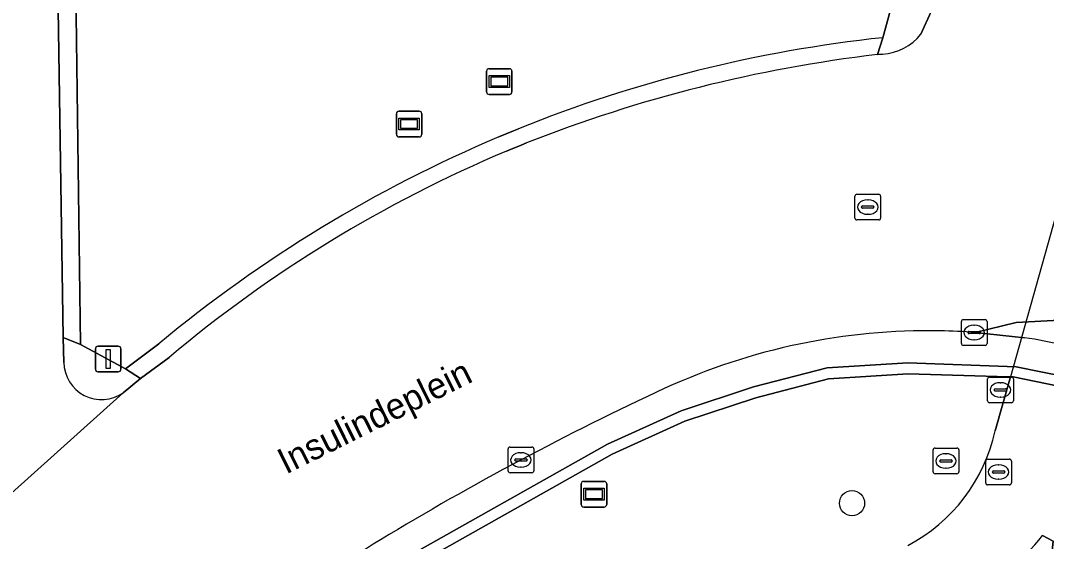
# Model space of a CAD drawing. Extents: x 161477 to 163040, y 383680 to 384871.
# Drawn here: x 162828.52 to 162868.4, y 384257.13 to 384277.4 of the extents above; entities that cross this region are included whole.
import ezdxf

# ---------------------------------------------------------------- set-up
doc = ezdxf.new("R2010")
doc.units = 0
for name, color, linetype in [('IMGEO_Berm_groen', 7, 'Continuous'), ('IMGEO_Berm_open', 7, 'Continuous'), ('IMGEO_Boom', 7, 'Continuous'), ('IMGEO_Fietspad_gesloten', 7, 'Continuous'), ('IMGEO_Groenvoorziening', 7, 'Continuous'), ('IMGEO_Kolk', 7, 'Continuous'), ('IMGEO_Muur', 7, 'Continuous'), ('IMGEO_Openbare_ruimte_label', 7, 'Continuous'), ('IMGEO_Rijbaan_regionaal_gesloten', 7, 'Continuous'), ('IMGEO_Rioolput', 7, 'Continuous'), ('IMGEO_Straatnaambord', 7, 'Continuous'), ('IMGEO_Tunneldeel', 7, 'Continuous'), ('IMGEO_Verkeerseiland_groen', 7, 'Continuous'), ('IMGEO_Verkeerseiland_open', 7, 'Continuous'), ('IMGEO_Verkeersregelinstallatiepaal', 7, 'Continuous'), ('IMGEO_Wegwijzer', 7, 'Continuous')]:
    doc.layers.add(name, color=color, linetype=linetype)

msp = doc.modelspace()

# ---------------------------------------------------------------- linework, layer by layer
at = {"layer": 'IMGEO_Berm_groen'}
for points in [[(162862.037, 384276.73), (162862.888, 384279.809), (162862.777, 384279.913), (162849.263, 384292.586), (162842.22, 384299.13), (162840.28, 384301.07), (162836.958, 384304.759), (162835.388, 384306.698), (162832.261, 384310.813), (162830.104, 384313.939), (162829.17, 384315.377), (162827.515, 384318.128), (162827.124, 384318.839), (162824.684, 384323.276), (162821.748, 384328.719)], [(162829.133, 384294.5), (162830.111, 384285.52), (162830.66, 384279.594), (162830.851, 384264.79), (162832.598, 384263.843), (162833.905, 384264.828)], [(162847.11, 384272.868), (162847.681, 384273.106), (162847.885, 384273.189)]]:
    msp.add_lwpolyline(points, dxfattribs=at)
for centre, radius, start, end in [((162867.632, 384224.32), 52.708, 96.0931, 112.0023), ((162867.61, 384224.334), 52.686, 112.8987, 129.7724)]:
    msp.add_arc(centre, radius, start, end, dxfattribs=at)
at = {"layer": 'IMGEO_Berm_open'}
for points in [[(162828.821, 384291.942), (162829.511, 384285.523), (162829.958, 384279.56), (162830.182, 384265.069), (162830.851, 384264.79), (162830.66, 384279.594), (162830.111, 384285.52), (162829.133, 384294.5)], [(162861.831, 384276.073), (162862.037, 384276.73)], [(162847.885, 384273.189), (162847.681, 384273.106), (162847.11, 384272.868)], [(162847.419, 384272.318), (162847.591, 384272.389), (162847.762, 384272.46), (162847.978, 384272.548), (162848.194, 384272.636)], [(162867.546, 384265.059), (162865.628, 384265.268)], [(162833.905, 384264.828), (162832.598, 384263.843), (162833.182, 384263.467), (162834.296, 384264.29)], [(162843.122, 384256.284), (162851.341, 384260.919), (162854.198, 384262.214), (162857.011, 384263.143), (162859.88, 384263.885), (162863.018, 384264.085), (162867.221, 384263.933), (162870.3, 384263.311), (162870.788, 384263.213), (162873.61, 384262.102), (162875.993, 384260.906), (162878.734, 384259.148), (162880.583, 384257.409), (162882.288, 384255.528), (162884.176, 384252.88), (162891.292, 384240.256), (162898.3, 384227.088)]]:
    msp.add_lwpolyline(points, dxfattribs=at)
for centre, radius, start, end in [((162867.632, 384224.32), 52.708, 96.0931, 112.0023), ((162868.186, 384222.085), 54.361, 96.7138, 111.5781), ((162867.61, 384224.334), 52.686, 112.8987, 129.7724), ((162867.215, 384225.218), 51.091, 112.7972, 130.1152), ((162863.841, 384240.655), 24.678, 89.0095, 114.5934), ((162863.854, 384240.917), 24.415, 85.8342, 89.0294), ((162864.612, 384245.652), 19.628, 72.2773, 81.4034), ((162900.863, 384161.09), 112.433, 114.8737, 121.26266), ((162855.737, 384235.874), 25.091, 121.8025, 145.7366)]:
    msp.add_arc(centre, radius, start, end, dxfattribs=at)
at = {"layer": 'IMGEO_Boom'}
msp.add_circle((162860.843, 384258.622), 0.489, dxfattribs=at)
at = {"layer": 'IMGEO_Fietspad_gesloten'}
msp.add_lwpolyline([(162875.97, 384271.22), (162870.67, 384276.595), (162866.997, 384263.542), (162867.107, 384263.538), (162870.184, 384262.902), (162870.675, 384262.801), (162873.269, 384261.738)], close=True, dxfattribs=at)
for points in [[(162869.426, 384248.25), (162873.269, 384261.738), (162870.675, 384262.801), (162870.184, 384262.902), (162867.107, 384263.538), (162866.997, 384263.542), (162866.404, 384261.435)], [(162868.249, 384257.362), (162868.661, 384257.142), (162868.601, 384256.512), (162867.46, 384252.672), (162866.406, 384248.983)]]:
    msp.add_lwpolyline(points, dxfattribs=at)
for centre, radius, start, end in [((162859.951, 384262.837), 6.604, 297.5681, 347.7426), ((162857.85, 384265.825), 13.408, 305.123, 320.8587)]:
    msp.add_arc(centre, radius, start, end, dxfattribs=at)
at = {"layer": 'IMGEO_Groenvoorziening'}
msp.add_lwpolyline([(162866.404, 384261.435), (162866.997, 384263.542), (162866.918, 384263.544), (162863.028, 384263.658), (162859.923, 384263.46), (162857.107, 384262.727), (162854.345, 384261.813), (162851.523, 384260.533), (162843.353, 384255.925)], dxfattribs=at)
msp.add_arc((162859.951, 384262.837), 6.604, 297.5681, 347.7426, dxfattribs=at)
at = {"layer": 'IMGEO_Kolk'}
for p, q in [((162865.093, 384264.836), (162865.093, 384265.688)), ((162865.168, 384265.762), (162866.02, 384265.762)), ((162865.581, 384265.542), (162865.606, 384265.542)), ((162866.094, 384265.688), (162866.094, 384264.836)), ((162865.352, 384265.256), (162865.352, 384265.268)), ((162865.79, 384265.219), (162865.392, 384265.219)), ((162865.395, 384265.305), (162865.793, 384265.305)), ((162865.836, 384265.268), (162865.836, 384265.256)), ((162866.02, 384264.762), (162865.168, 384264.762)), ((162865.604, 384264.982), (162865.579, 384264.982)), ((162866.189, 384263.53), (162867.041, 384263.53)), ((162866.114, 384262.604), (162866.114, 384263.456)), ((162866.602, 384263.31), (162866.627, 384263.31)), ((162867.115, 384263.456), (162867.115, 384262.604)), ((162866.373, 384263.024), (162866.373, 384263.036)), ((162866.811, 384262.987), (162866.413, 384262.987)), ((162866.416, 384263.073), (162866.814, 384263.073)), ((162866.625, 384262.75), (162866.6, 384262.75)), ((162866.857, 384263.036), (162866.857, 384263.024)), ((162867.041, 384262.53), (162866.189, 384262.53)), ((162847.475, 384259.881), (162847.475, 384260.733)), ((162847.55, 384260.807), (162848.402, 384260.807)), ((162848.476, 384260.733), (162848.476, 384259.881)), ((162864.07, 384260.768), (162864.922, 384260.768)), ((162847.777, 384260.35), (162848.175, 384260.35)), ((162847.963, 384260.587), (162847.988, 384260.587)), ((162863.995, 384259.842), (162863.995, 384260.694)), ((162864.483, 384260.548), (162864.508, 384260.548)), ((162864.996, 384260.694), (162864.996, 384259.842)), ((162847.734, 384260.301), (162847.734, 384260.313)), ((162848.172, 384260.264), (162847.774, 384260.264)), ((162847.986, 384260.027), (162847.961, 384260.027)), ((162848.218, 384260.313), (162848.218, 384260.301)), ((162864.254, 384260.262), (162864.254, 384260.274)), ((162864.692, 384260.225), (162864.294, 384260.225)), ((162864.297, 384260.311), (162864.695, 384260.311)), ((162864.506, 384259.988), (162864.481, 384259.988)), ((162864.738, 384260.274), (162864.738, 384260.262)), ((162848.402, 384259.807), (162847.55, 384259.807)), ((162864.922, 384259.768), (162864.07, 384259.768))]:
    msp.add_line(p, q, dxfattribs=at)
for points in [[(162865.093, 384264.836), (162865.093, 384265.688)], [(162865.168, 384265.762), (162866.02, 384265.762)], [(162866.094, 384265.688), (162866.094, 384264.836)], [(162866.02, 384264.762), (162865.168, 384264.762)], [(162866.189, 384263.53), (162867.041, 384263.53)], [(162866.114, 384262.604), (162866.114, 384263.456)], [(162867.115, 384263.456), (162867.115, 384262.604)], [(162867.041, 384262.53), (162866.189, 384262.53)], [(162847.475, 384259.881), (162847.475, 384260.733)], [(162847.55, 384260.807), (162848.402, 384260.807)], [(162848.476, 384260.733), (162848.476, 384259.881)], [(162864.07, 384260.768), (162864.922, 384260.768)], [(162863.995, 384259.842), (162863.995, 384260.694)], [(162864.996, 384260.694), (162864.996, 384259.842)], [(162848.402, 384259.807), (162847.55, 384259.807)], [(162864.922, 384259.768), (162864.07, 384259.768)]]:
    msp.add_lwpolyline(points, dxfattribs=at)
for centre, radius, start, end in [((162865.17, 384265.686), 0.0765, 91.552, 178.448), ((162865.17, 384265.686), 0.0765, 91.552, 178.448), ((162866.018, 384265.686), 0.0765, 1.552, 88.448), ((162866.018, 384265.686), 0.0765, 1.552, 88.448), ((162865.392, 384265.265), 0.0403, 85.8775, 175.7526), ((162865.389, 384265.255), 0.0366, 178.938, 274.7102), ((162865.793, 384265.262), 0.043, 264.8664, 352.4533), ((162865.797, 384265.267), 0.0386, 1.7309, 96.639), ((162865.17, 384264.838), 0.0765, 181.552, 268.448), ((162865.17, 384264.838), 0.0765, 181.552, 268.448), ((162866.018, 384264.838), 0.0765, 271.552, 358.448), ((162866.018, 384264.838), 0.0765, 271.552, 358.448), ((162866.191, 384263.454), 0.0765, 91.552, 178.448), ((162866.191, 384263.454), 0.0765, 91.552, 178.448), ((162867.039, 384263.454), 0.0765, 1.552, 88.448), ((162867.039, 384263.454), 0.0765, 1.552, 88.448), ((162866.413, 384263.033), 0.0403, 85.8775, 175.7526), ((162866.41, 384263.023), 0.0366, 178.938, 274.7102), ((162866.814, 384263.03), 0.043, 264.8664, 352.4533), ((162866.818, 384263.035), 0.0386, 1.7309, 96.639), ((162866.191, 384262.606), 0.0765, 181.552, 268.448), ((162866.191, 384262.606), 0.0765, 181.552, 268.448), ((162867.039, 384262.606), 0.0765, 271.552, 358.448), ((162867.039, 384262.606), 0.0765, 271.552, 358.448), ((162847.552, 384260.731), 0.0765, 91.552, 178.448), ((162847.552, 384260.731), 0.0765, 91.552, 178.448), ((162848.4, 384260.731), 0.0765, 1.552, 88.448), ((162848.4, 384260.731), 0.0765, 1.552, 88.448), ((162864.072, 384260.692), 0.0765, 91.552, 178.448), ((162864.072, 384260.692), 0.0765, 91.552, 178.448), ((162864.92, 384260.692), 0.0765, 1.552, 88.448), ((162864.92, 384260.692), 0.0765, 1.552, 88.448), ((162847.774, 384260.31), 0.0403, 85.8775, 175.7526), ((162848.179, 384260.312), 0.0386, 1.7309, 96.639), ((162847.771, 384260.3), 0.0366, 178.938, 274.7102), ((162848.175, 384260.307), 0.043, 264.8664, 352.4533), ((162864.294, 384260.271), 0.0403, 85.8775, 175.7526), ((162864.291, 384260.261), 0.0366, 178.938, 274.7102), ((162864.695, 384260.268), 0.043, 264.8664, 352.4533), ((162864.699, 384260.273), 0.0386, 1.7309, 96.639), ((162847.552, 384259.883), 0.0765, 181.552, 268.448), ((162847.552, 384259.883), 0.0765, 181.552, 268.448), ((162848.4, 384259.883), 0.0765, 271.552, 358.448), ((162848.4, 384259.883), 0.0765, 271.552, 358.448), ((162864.072, 384259.844), 0.0765, 181.552, 268.448), ((162864.072, 384259.844), 0.0765, 181.552, 268.448), ((162864.92, 384259.844), 0.0765, 271.552, 358.448), ((162864.92, 384259.844), 0.0765, 271.552, 358.448)]:
    msp.add_arc(centre, radius, start, end, dxfattribs=at)
for centre, major_axis, ratio, start_param, end_param in [((162865.58, 384265.262), (-0.387, 0.002), 0.722429, 4.712389, 7.853982), ((162865.605, 384265.262), (-0.39, 0.002), 0.717154, 1.570796, 4.712389), ((162866.601, 384263.03), (-0.387, 0.002), 0.722429, 4.712389, 7.853982), ((162866.626, 384263.03), (-0.39, 0.002), 0.717154, 1.570796, 4.712389), ((162847.962, 384260.307), (-0.387, 0.002), 0.722429, 4.712389, 7.853982), ((162847.987, 384260.307), (-0.39, 0.002), 0.717154, 1.570796, 4.712389), ((162864.482, 384260.268), (-0.387, 0.002), 0.722429, 4.712389, 7.853982), ((162864.507, 384260.268), (-0.39, 0.002), 0.717154, 1.570796, 4.712389)]:
    msp.add_ellipse(centre, major_axis=major_axis, ratio=ratio, start_param=start_param, end_param=end_param, dxfattribs=at)
at = {"layer": 'IMGEO_Muur'}
for points in [[(162898.3, 384227.088), (162891.292, 384240.256), (162884.176, 384252.88), (162882.288, 384255.528), (162880.583, 384257.409), (162878.734, 384259.148), (162875.993, 384260.906), (162873.61, 384262.102), (162870.788, 384263.213), (162870.3, 384263.311), (162867.221, 384263.933), (162863.018, 384264.085), (162859.88, 384263.885), (162857.011, 384263.143), (162854.198, 384262.214), (162851.341, 384260.919), (162843.122, 384256.284)], [(162843.353, 384255.925), (162851.523, 384260.533), (162854.345, 384261.813), (162857.107, 384262.727), (162859.923, 384263.46), (162863.028, 384263.658), (162866.918, 384263.544), (162866.997, 384263.542), (162867.107, 384263.538), (162870.184, 384262.902), (162870.675, 384262.801), (162873.269, 384261.738), (162873.488, 384261.648), (162875.428, 384260.702), (162875.861, 384260.491), (162878.454, 384258.826), (162880.272, 384257.116), (162881.949, 384255.269), (162883.823, 384252.64), (162890.906, 384240.044), (162897.831, 384227.02)]]:
    msp.add_lwpolyline(points, dxfattribs=at)
at = {"layer": 'IMGEO_Rijbaan_regionaal_gesloten'}
for points in [[(162865.628, 384265.268), (162867.227, 384265.652), (162880.443, 384266.366), (162879.288, 384267.855), (162857.686, 384289.762), (162849.386, 384298.062), (162843.49, 384303.661), (162838.985, 384308.463), (162830.58, 384316.868), (162794.865, 384384.416), (162734.536, 384497.588)], [(162820.302, 384321.25), (162816.329, 384329.112), (162807.805, 384344.925), (162804.086, 384351.856), (162809.16, 384339.9), (162811.691, 384334.236), (162814.355, 384328.04), (162817.553, 384319.977), (162820.283, 384312.648), (162822.281, 384306.584), (162823.281, 384302.52), (162824.346, 384297.989), (162825.345, 384292.126), (162826.145, 384286.462), (162826.544, 384279.932), (162826.477, 384270.737), (162826.211, 384263.541), (162825.682, 384258.52), (162825.48, 384256.603), (162832.509, 384262.915)], [(162830.207, 384264.098), (162830.182, 384265.069), (162829.958, 384279.56), (162829.511, 384285.523), (162828.821, 384291.942)], [(162863.921, 384277.75), (162863.519, 384276.867)], [(162862.025, 384276.095), (162861.831, 384276.073)], [(162848.194, 384272.636), (162847.978, 384272.548), (162847.762, 384272.46), (162847.591, 384272.389), (162847.419, 384272.318)], [(162834.296, 384264.29), (162833.182, 384263.467), (162832.509, 384262.915), (162825.48, 384256.603), (162823.062, 384254.432), (162821.728, 384252.884), (162820.079, 384250.971), (162819.314, 384250.083), (162817.903, 384248.268), (162817.645, 384247.936), (162817.676, 384248.345), (162817.931, 384251.733), (162818.065, 384253.508), (162819.101, 384267.251)], [(162907.785, 384208.778), (162907.22, 384222.237), (162895.68, 384243.518), (162889.905, 384254.167), (162880.443, 384266.366), (162867.227, 384265.652), (162865.628, 384265.268), (162867.546, 384265.059)]]:
    msp.add_lwpolyline(points, dxfattribs=at)
for centre, radius, start, end in [((162861.902, 384278.166), 2.074, 273.4132, 321.2406), ((162868.186, 384222.085), 54.361, 96.7138, 111.5781), ((162867.215, 384225.218), 51.091, 112.7972, 130.1152), ((162863.841, 384240.655), 24.678, 89.0095, 114.5934), ((162863.854, 384240.917), 24.415, 85.8342, 89.0294), ((162864.612, 384245.652), 19.628, 72.2773, 81.4034), ((162831.674, 384264.12), 1.467, 180.8766, 304.726), ((162900.863, 384161.09), 112.433, 114.8737, 121.26266), ((162855.737, 384235.874), 25.091, 121.8025, 145.7366)]:
    msp.add_arc(centre, radius, start, end, dxfattribs=at)
at = {"layer": 'IMGEO_Rioolput'}
for p, q in [((162860.953, 384269.715), (162860.953, 384270.567)), ((162861.028, 384270.641), (162861.88, 384270.641)), ((162861.441, 384270.421), (162861.466, 384270.421)), ((162861.954, 384270.567), (162861.954, 384269.715)), ((162861.212, 384270.135), (162861.212, 384270.147)), ((162861.65, 384270.098), (162861.252, 384270.098)), ((162861.255, 384270.184), (162861.653, 384270.184)), ((162861.696, 384270.147), (162861.696, 384270.135)), ((162861.88, 384269.641), (162861.028, 384269.641)), ((162861.464, 384269.861), (162861.439, 384269.861)), ((162866.114, 384260.336), (162866.966, 384260.336)), ((162866.039, 384259.41), (162866.039, 384260.262)), ((162866.527, 384260.116), (162866.552, 384260.116)), ((162867.04, 384260.262), (162867.04, 384259.41)), ((162866.298, 384259.83), (162866.298, 384259.842)), ((162866.736, 384259.793), (162866.338, 384259.793)), ((162866.341, 384259.879), (162866.739, 384259.879)), ((162866.55, 384259.556), (162866.525, 384259.556)), ((162866.782, 384259.842), (162866.782, 384259.83)), ((162866.966, 384259.336), (162866.114, 384259.336))]:
    msp.add_line(p, q, dxfattribs=at)
for points in [[(162860.953, 384269.715), (162860.953, 384270.567)], [(162861.028, 384270.641), (162861.88, 384270.641)], [(162861.954, 384270.567), (162861.954, 384269.715)], [(162861.88, 384269.641), (162861.028, 384269.641)], [(162866.114, 384260.336), (162866.966, 384260.336)], [(162866.039, 384259.41), (162866.039, 384260.262)], [(162867.04, 384260.262), (162867.04, 384259.41)], [(162866.966, 384259.336), (162866.114, 384259.336)]]:
    msp.add_lwpolyline(points, dxfattribs=at)
for centre, radius, start, end in [((162861.03, 384270.565), 0.0765, 91.552, 178.448), ((162861.03, 384270.565), 0.0765, 91.552, 178.448), ((162861.878, 384270.565), 0.0765, 1.552, 88.448), ((162861.878, 384270.565), 0.0765, 1.552, 88.448), ((162861.252, 384270.144), 0.0403, 85.8775, 175.7526), ((162861.249, 384270.134), 0.0366, 178.938, 274.7102), ((162861.653, 384270.141), 0.043, 264.8664, 352.4533), ((162861.657, 384270.146), 0.0386, 1.7309, 96.639), ((162861.03, 384269.717), 0.0765, 181.552, 268.448), ((162861.03, 384269.717), 0.0765, 181.552, 268.448), ((162861.878, 384269.717), 0.0765, 271.552, 358.448), ((162861.878, 384269.717), 0.0765, 271.552, 358.448), ((162866.116, 384260.26), 0.0765, 91.552, 178.448), ((162866.116, 384260.26), 0.0765, 91.552, 178.448), ((162866.964, 384260.26), 0.0765, 1.552, 88.448), ((162866.964, 384260.26), 0.0765, 1.552, 88.448), ((162866.338, 384259.839), 0.0403, 85.8775, 175.7526), ((162866.335, 384259.829), 0.0366, 178.938, 274.7102), ((162866.739, 384259.836), 0.043, 264.8664, 352.4533), ((162866.743, 384259.841), 0.0386, 1.7309, 96.639), ((162866.116, 384259.412), 0.0765, 181.552, 268.448), ((162866.116, 384259.412), 0.0765, 181.552, 268.448), ((162866.964, 384259.412), 0.0765, 271.552, 358.448), ((162866.964, 384259.412), 0.0765, 271.552, 358.448)]:
    msp.add_arc(centre, radius, start, end, dxfattribs=at)
for centre, major_axis, ratio, start_param, end_param in [((162861.44, 384270.141), (-0.387, 0.002), 0.722429, 4.712389, 7.853982), ((162861.465, 384270.141), (-0.39, 0.002), 0.717154, 1.570796, 4.712389), ((162866.526, 384259.836), (-0.387, 0.002), 0.722429, 4.712389, 7.853982), ((162866.551, 384259.836), (-0.39, 0.002), 0.717154, 1.570796, 4.712389)]:
    msp.add_ellipse(centre, major_axis=major_axis, ratio=ratio, start_param=start_param, end_param=end_param, dxfattribs=at)
at = {"layer": 'IMGEO_Straatnaambord'}
for p, q in [((162846.736, 384275.522), (162847.526, 384275.522)), ((162847.526, 384275.522), (162846.736, 384275.522)), ((162846.636, 384274.622), (162846.636, 384275.422)), ((162846.636, 384275.422), (162846.636, 384274.622)), ((162847.626, 384275.422), (162847.626, 384274.622)), ((162847.626, 384274.622), (162847.626, 384275.422)), ((162847.526, 384274.522), (162846.736, 384274.522)), ((162846.736, 384274.522), (162847.526, 384274.522))]:
    msp.add_line(p, q, dxfattribs=at)
for points in [[(162846.737, 384275.254), (162847.525, 384275.254), (162847.525, 384274.79), (162846.737, 384274.79), (162846.737, 384275.254)], [(162846.802, 384275.189), (162846.802, 384274.855), (162847.46, 384274.855), (162847.46, 384275.189), (162846.802, 384275.189)]]:
    msp.add_lwpolyline(points, dxfattribs=at)
for centre, start, end in [((162846.736, 384275.422), 90, 180), ((162846.736, 384275.422), 90, 180), ((162847.526, 384275.422), 0, 90), ((162847.526, 384275.422), 360, 90), ((162846.736, 384274.622), 180, 270), ((162846.736, 384274.622), 180, 270), ((162847.526, 384274.622), 270, 0), ((162847.526, 384274.622), 270, 0)]:
    msp.add_arc(centre, 0.1, start, end, dxfattribs=at)
at = {"layer": 'IMGEO_Tunneldeel'}
msp.add_lwpolyline([(162878.294, 384268.863), (162870.67, 384276.595), (162866.997, 384263.542), (162867.107, 384263.538), (162870.184, 384262.902), (162870.675, 384262.801), (162873.269, 384261.738), (162873.488, 384261.648), (162875.428, 384260.702), (162875.861, 384260.491), (162875.993, 384260.906), (162876.341, 384262.018)], close=True, dxfattribs=at)
at = {"layer": 'IMGEO_Verkeerseiland_groen'}
msp.add_lwpolyline([(162866.406, 384248.983), (162867.46, 384252.672), (162868.601, 384256.512), (162868.661, 384257.142), (162868.249, 384257.362)], dxfattribs=at)
msp.add_arc((162857.85, 384265.825), 13.408, 305.123, 320.8587, dxfattribs=at)
at = {"layer": 'IMGEO_Verkeerseiland_open'}
for points in [[(162862.888, 384279.809), (162862.037, 384276.73), (162861.831, 384276.073), (162862.025, 384276.095)], [(162863.519, 384276.867), (162863.921, 384277.75)], [(162832.509, 384262.915), (162833.182, 384263.467), (162832.598, 384263.843), (162830.851, 384264.79), (162830.182, 384265.069), (162830.207, 384264.098)]]:
    msp.add_lwpolyline(points, dxfattribs=at)
for centre, radius, start, end in [((162861.902, 384278.166), 2.074, 273.4132, 321.2406), ((162831.674, 384264.12), 1.467, 180.8766, 304.726)]:
    msp.add_arc(centre, radius, start, end, dxfattribs=at)
at = {"layer": 'IMGEO_Verkeersregelinstallatiepaal'}
for p, q in [((162831.535, 384264.732), (162832.325, 384264.732)), ((162832.325, 384264.732), (162831.535, 384264.732)), ((162831.435, 384263.832), (162831.435, 384264.632)), ((162831.435, 384264.632), (162831.435, 384263.832)), ((162832.425, 384264.632), (162832.425, 384263.832)), ((162832.425, 384263.832), (162832.425, 384264.632)), ((162832.325, 384263.732), (162831.535, 384263.732)), ((162831.535, 384263.732), (162832.325, 384263.732))]:
    msp.add_line(p, q, dxfattribs=at)
msp.add_lwpolyline([(162831.855, 384264.607), (162832.005, 384264.607), (162832.005, 384263.857), (162831.855, 384263.857), (162831.855, 384264.607)], dxfattribs=at)
for centre, start, end in [((162831.535, 384264.632), 90, 180), ((162831.535, 384264.632), 90, 180), ((162832.325, 384264.632), 0, 90), ((162832.325, 384264.632), 360, 90), ((162831.535, 384263.832), 180, 270), ((162831.535, 384263.832), 180, 270), ((162832.325, 384263.832), 270, 0), ((162832.325, 384263.832), 270, 0)]:
    msp.add_arc(centre, 0.1, start, end, dxfattribs=at)
at = {"layer": 'IMGEO_Wegwijzer'}
for p, q in [((162843.133, 384272.972), (162843.133, 384273.772)), ((162843.133, 384273.772), (162843.133, 384272.972)), ((162843.233, 384273.872), (162844.023, 384273.872)), ((162844.023, 384273.872), (162843.233, 384273.872)), ((162844.123, 384273.772), (162844.123, 384272.972)), ((162844.123, 384272.972), (162844.123, 384273.772)), ((162844.023, 384272.872), (162843.233, 384272.872)), ((162843.233, 384272.872), (162844.023, 384272.872)), ((162850.317, 384258.573), (162850.317, 384259.373)), ((162850.317, 384259.373), (162850.317, 384258.573)), ((162850.417, 384259.473), (162851.207, 384259.473)), ((162851.207, 384259.473), (162850.417, 384259.473)), ((162851.307, 384259.373), (162851.307, 384258.573)), ((162851.307, 384258.573), (162851.307, 384259.373)), ((162851.207, 384258.473), (162850.417, 384258.473)), ((162850.417, 384258.473), (162851.207, 384258.473))]:
    msp.add_line(p, q, dxfattribs=at)
for points in [[(162843.234, 384273.604), (162844.022, 384273.604), (162844.022, 384273.14), (162843.234, 384273.14), (162843.234, 384273.604)], [(162843.299, 384273.539), (162843.299, 384273.205), (162843.957, 384273.205), (162843.957, 384273.539), (162843.299, 384273.539)], [(162850.418, 384259.205), (162851.206, 384259.205), (162851.206, 384258.741), (162850.418, 384258.741), (162850.418, 384259.205)], [(162850.483, 384259.14), (162850.483, 384258.806), (162851.141, 384258.806), (162851.141, 384259.14), (162850.483, 384259.14)]]:
    msp.add_lwpolyline(points, dxfattribs=at)
for centre, start, end in [((162843.233, 384273.772), 90, 180), ((162843.233, 384273.772), 90, 180), ((162844.023, 384273.772), 0, 90), ((162844.023, 384273.772), 360, 90), ((162843.233, 384272.972), 180, 270), ((162843.233, 384272.972), 180, 270), ((162844.023, 384272.972), 270, 0), ((162844.023, 384272.972), 270, 0), ((162850.417, 384259.373), 90, 180), ((162850.417, 384259.373), 90, 180), ((162851.207, 384259.373), 0, 90), ((162851.207, 384259.373), 360, 90), ((162850.417, 384258.573), 180, 270), ((162850.417, 384258.573), 180, 270), ((162851.207, 384258.573), 270, 0), ((162851.207, 384258.573), 270, 0)]:
    msp.add_arc(centre, 0.1, start, end, dxfattribs=at)

# ---------------------------------------------------------------- texts
at = {"layer": 'IMGEO_Openbare_ruimte_label'}
msp.add_text('Insulindeplein', height=1, rotation=26.4369, dxfattribs=at).set_placement((162838.839, 384259.732))

doc.saveas('drawing.dxf')
